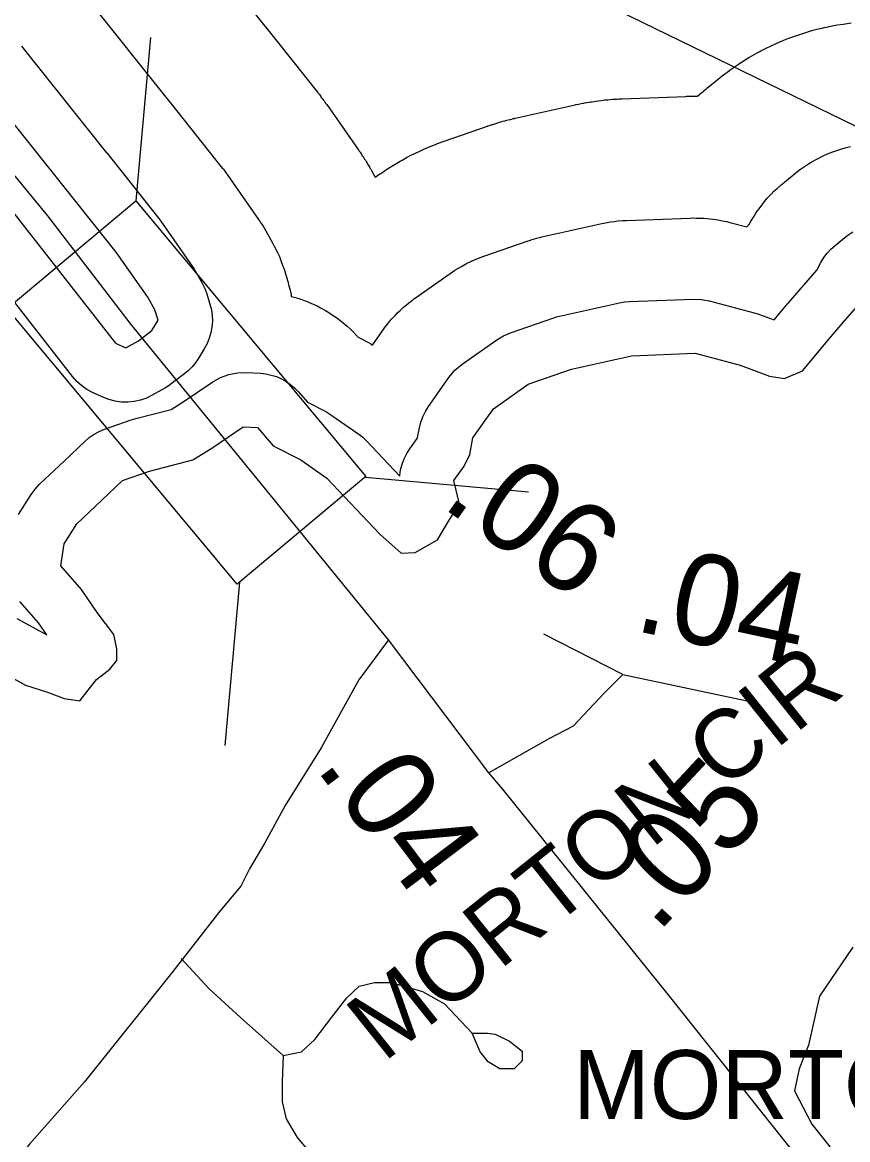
# Model space of a CAD drawing. Extents: x 1950930 to 2061844, y 904556 to 1017002.
# Drawn here: x 1965577 to 1966716, y 991040 to 992582 of the extents above; entities that cross this region are included whole.
import ezdxf

# ---------------------------------------------------------------- set-up
doc = ezdxf.new("R2010")
doc.units = 0
for name, color, linetype in [('Exist Hydrographic Buffer Line', 7, 'Continuous'), ('Exist Hydrographic Lake Shore', 7, 'Continuous'), ('Exist Road Non-System Type 51', 7, 'Continuous'), ('Exist Road Non-System Type 51 Label', 7, 'Continuous'), ('Exist Road Primary NC Attributed', 7, 'Continuous'), ('Exist Road Primary NC Service Mileage Hundredths English Label', 7, 'Continuous'), ('Exist Road Primary NC Structure Standard Bridge CELL', 7, 'Continuous'), ('Exist Road Secondary Mileage Hundredths English Label', 7, 'Continuous'), ('Exist Road Secondary Type 51 Attributed', 7, 'Continuous'), ('Exist Utilities Electrical Transmission Line', 7, 'Continuous')]:
    doc.layers.add(name, color=color, linetype=linetype)

msp = doc.modelspace()

# ---------------------------------------------------------------- linework, layer by layer
at = {"layer": 'Exist Hydrographic Buffer Line'}
for points in [[(1965794.2, 992724.3), (1965911.8, 992577.1), (1965911.8, 992577), (1965911.9, 992577), (1965911.9, 992577), (1965911.9, 992577), (1965911.9, 992576.9), (1965912, 992576.9), (1965912, 992576.8), (1965912, 992576.8), (1965912.1, 992576.8), (1965912.1, 992576.7), (1965912.2, 992576.7), (1965912.2, 992576.6), (1965912.2, 992576.5), (1965912.3, 992576.5), (1965912.3, 992576.5), (1965912.3, 992576.4), (1965912.4, 992576.4), (1965912.4, 992576.4), (1965912.4, 992576.3), (1965912.4, 992576.3), (1965912.5, 992576.3), (1965912.5, 992576.2), (1965984.4, 992485.8), (1965984.6, 992485.5), (1965984.8, 992485.3), (1965985.3, 992484.6), (1965985.7, 992484.1), (1965986.1, 992483.6), (1965986.6, 992483), (1965986.8, 992482.7), (1965987, 992482.5), (1965988.3, 992480.7), (1965988.7, 992480.2), (1965989.1, 992479.7), (1965990.1, 992478.3), (1965990.9, 992477.3), (1965991.6, 992476.3), (1965992.6, 992475), (1965993, 992474.5), (1965993.4, 992474), (1965994.7, 992472.1), (1965994.9, 992471.9), (1965995, 992471.6), (1965995.5, 992470.9), (1965995.9, 992470.4), (1965996.3, 992469.9), (1965996.7, 992469.2), (1965996.9, 992469), (1965997.1, 992468.7), (1966040.7, 992406.6), (1966041, 992406.2), (1966041.3, 992405.7), (1966042.1, 992404.6), (1966042.7, 992403.7), (1966043.3, 992402.9), (1966044, 992401.7), (1966044.3, 992401.3), (1966044.6, 992400.8), (1966046.7, 992397.7), (1966047.3, 992396.9), (1966047.8, 992396), (1966049.3, 992393.6), (1966050.5, 992391.9), (1966051.6, 992390.1), (1966053, 992387.7), (1966053.6, 992386.8), (1966054.1, 992385.9), (1966056, 992382.7), (1966056.3, 992382.3), (1966056.5, 992381.8), (1966057.2, 992380.6), (1966057.8, 992379.7), (1966058.3, 992378.8), (1966059, 992377.6), (1966059.2, 992377.2), (1966059.5, 992376.7), (1966064.1, 992368.4), (1966070.6, 992373), (1966071.8, 992373.8), (1966073, 992374.7), (1966076.3, 992376.9), (1966078.8, 992378.5), (1966081.2, 992380.1), (1966084.6, 992382.2), (1966085.8, 992383), (1966087.1, 992383.8), (1966096.1, 992389.2), (1966098.6, 992390.7), (1966101.2, 992392.2), (1966108.1, 992396), (1966113.3, 992398.8), (1966118.6, 992401.4), (1966125.7, 992404.7), (1966128.4, 992406), (1966131.1, 992407.1), (1966140.8, 992411.3), (1966142.2, 992411.9), (1966143.5, 992412.4), (1966147.2, 992413.9), (1966149.9, 992415), (1966152.7, 992416), (1966156.4, 992417.4), (1966157.8, 992417.9), (1966159.2, 992418.4), (1966219.1, 992439.1), (1966219.7, 992439.3), (1966220.2, 992439.5), (1966221.7, 992440), (1966222.8, 992440.3), (1966224, 992440.7), (1966225.5, 992441.2), (1966226, 992441.4), (1966226.6, 992441.5), (1966230.6, 992442.8), (1966231.8, 992443.2), (1966232.9, 992443.5), (1966235.9, 992444.4), (1966238.2, 992445.1), (1966240.5, 992445.7), (1966243.5, 992446.5), (1966244.6, 992446.8), (1966245.8, 992447.1), (1966249.9, 992448.2), (1966250.5, 992448.3), (1966251, 992448.4), (1966252.6, 992448.8), (1966253.7, 992449.1), (1966254.9, 992449.4), (1966256.4, 992449.7), (1966257, 992449.9), (1966257.5, 992450), (1966340.3, 992468.5), (1966341.3, 992468.7), (1966342.2, 992468.9), (1966344.7, 992469.5), (1966346.6, 992469.8), (1966348.5, 992470.2), (1966351, 992470.7), (1966352, 992470.9), (1966352.9, 992471), (1966359.7, 992472.2), (1966361.6, 992472.5), (1966363.5, 992472.8), (1966368.5, 992473.6), (1966372.4, 992474.2), (1966376.2, 992474.6), (1966381.3, 992475.2), (1966383.2, 992475.3), (1966385.1, 992475.5), (1966391.9, 992476.1), (1966392.9, 992476.2), (1966393.9, 992476.2), (1966396.4, 992476.4), (1966398.3, 992476.5), (1966400.3, 992476.6), (1966402.8, 992476.8), (1966403.8, 992476.8), (1966404.7, 992476.8), (1966493, 992480.1), (1966494.5, 992480.2), (1966496.1, 992480.2), (1966500.2, 992480.3), (1966503.3, 992480.3), (1966506.4, 992480.3), (1966509.1, 992480.2), (1966513, 992483.8), (1966513.8, 992484.5), (1966514.6, 992485.2), (1966516.8, 992487), (1966518.4, 992488.4), (1966520.1, 992489.8), (1966522.3, 992491.6), (1966523.1, 992492.3), (1966524, 992493), (1966540.3, 992506.1), (1966541.4, 992507), (1966542.6, 992507.8), (1966545.6, 992510.2), (1966547.8, 992511.9), (1966550.2, 992513.6), (1966553.2, 992515.8), (1966554.4, 992516.6), (1966555.6, 992517.5), (1966563.9, 992523.3), (1966566.3, 992524.9), (1966568.7, 992526.4), (1966575.1, 992530.6), (1966579.9, 992533.6), (1966584.9, 992536.4), (1966591.5, 992540.1), (1966594.1, 992541.5), (1966596.6, 992542.8), (1966605.7, 992547.4), (1966608.2, 992548.7), (1966610.8, 992549.9), (1966617.7, 992553.1), (1966622.9, 992555.5), (1966628.2, 992557.6), (1966635.3, 992560.4), (1966638, 992561.4), (1966640.7, 992562.3), (1966650.3, 992565.7), (1966653, 992566.6), (1966655.7, 992567.5), (1966663, 992569.7), (1966668.5, 992571.3), (1966674, 992572.8), (1966681.4, 992574.5), (1966684.2, 992575.2), (1966687, 992575.7), (1966697, 992577.8), (1966699.8, 992578.3), (1966702.6, 992578.8), (1966710.1, 992580), (1966715.7, 992580.9), (1966721.4, 992581.5)], [(1965662.9, 992619.3), (1965780.6, 992472.2), (1965780.6, 992472.1), (1965780.7, 992472.1), (1965780.7, 992472), (1965780.8, 992471.9), (1965780.8, 992471.9), (1965780.9, 992471.8), (1965780.9, 992471.8), (1965780.9, 992471.7), (1965852.9, 992381.2), (1965853.4, 992380.6), (1965853.9, 992379.9), (1965855.3, 992378.1), (1965856.3, 992376.8), (1965857.3, 992375.5), (1965858.6, 992373.6), (1965859.1, 992373), (1965859.6, 992372.3), (1965903.1, 992310.1), (1965903.9, 992309), (1965904.7, 992307.8), (1965906.8, 992304.7), (1965908.3, 992302.4), (1965909.7, 992300), (1965911.6, 992296.8), (1965912.4, 992295.6), (1965913, 992294.4), (1965922.8, 992276.9), (1965924.3, 992274.3), (1965925.6, 992271.6), (1965929.2, 992264.5), (1965931.7, 992259), (1965933.9, 992253.5), (1965936.7, 992245.9), (1965937.7, 992243.1), (1965938.6, 992240.3), (1965942.9, 992226.1), (1965943.8, 992223.2), (1965944.5, 992220.4), (1965946.5, 992212.6), (1965947.8, 992206.8), (1965948.2, 992203.9), (1965948.7, 992203.8), (1965954.1, 992202.3), (1965961.3, 992200), (1965966.6, 992198.2), (1965971.8, 992196.1), (1965978.6, 992193.1), (1965983.7, 992190.8), (1965988.7, 992188.2), (1965995.2, 992184.6), (1966000.1, 992181.8), (1966004.8, 992178.7), (1966010.9, 992174.4), (1966015.4, 992171.1), (1966019.8, 992167.6), (1966025.5, 992162.7), (1966029.7, 992159), (1966033.6, 992155.1), (1966038.8, 992149.7), (1966040.7, 992147.7), (1966047, 992144.4), (1966048.6, 992143.6), (1966050.3, 992142.7), (1966054.6, 992140.2), (1966057.9, 992138.4), (1966060.4, 992136.8), (1966074.2, 992156.5), (1966075.6, 992158.5), (1966077, 992160.4), (1966081, 992165.5), (1966084, 992169.3), (1966087.2, 992172.9), (1966091.5, 992177.7), (1966094.9, 992181.1), (1966098.4, 992184.5), (1966103.1, 992188.9), (1966106.7, 992192), (1966110.5, 992195.1), (1966115.6, 992199), (1966117.5, 992200.5), (1966119.5, 992201.9), (1966167.4, 992235.7), (1966170.7, 992237.9), (1966174, 992240), (1966183, 992245.4), (1966189.9, 992249.3), (1966197, 992252.6), (1966206.7, 992256.7), (1966210.4, 992258.2), (1966214.1, 992259.6), (1966274, 992280.3), (1966275.5, 992280.8), (1966277, 992281.3), (1966281, 992282.5), (1966284, 992283.5), (1966287.1, 992284.3), (1966291.2, 992285.3), (1966292.7, 992285.7), (1966294.2, 992286), (1966377, 992304.6), (1966379.6, 992305.1), (1966382.1, 992305.6), (1966388.8, 992306.8), (1966393.9, 992307.5), (1966399, 992308.1), (1966405.8, 992308.7), (1966408.4, 992308.8), (1966411, 992309), (1966499.2, 992312.2), (1966503.3, 992312.3), (1966507.5, 992312.2), (1966518.5, 992311.8), (1966526.7, 992311.2), (1966534.9, 992310), (1966545.7, 992308), (1966549.8, 992307.2), (1966553.8, 992306.2), (1966577.3, 992300), (1966581, 992304.3), (1966580.5, 992303.3), (1966581.9, 992305.8), (1966583.3, 992308.3), (1966587.3, 992314.9), (1966590.3, 992319.7), (1966593.6, 992324.4), (1966598.2, 992330.6), (1966601.8, 992335.1), (1966605.5, 992339.4), (1966610.7, 992345), (1966614.7, 992349.1), (1966618.9, 992353.1), (1966624.6, 992358.1), (1966626.8, 992360), (1966629, 992361.8), (1966645.3, 992374.9), (1966648.3, 992377.2), (1966651.4, 992379.5), (1966659.8, 992385.3), (1966666.2, 992389.4), (1966672.8, 992393.1), (1966681.9, 992397.7), (1966688.8, 992400.9), (1966695.9, 992403.7), (1966705.5, 992407), (1966712.8, 992409.3), (1966720.2, 992411.1)], [(1965575.5, 992549.4), (1965693.1, 992402.2), (1965693.2, 992402.1), (1965693.3, 992402.1), (1965765.2, 992311.6), (1965766.5, 992309.8), (1965767.9, 992308), (1965811.4, 992245.8), (1965813.5, 992242.7), (1965815.4, 992239.5), (1965825.2, 992222.1), (1965828.8, 992214.9), (1965831.5, 992207.4), (1965835.9, 992193.2), (1965837.8, 992185.5), (1965838.9, 992177.6), (1965839.2, 992169.6), (1965838.6, 992161.7), (1965837.2, 992153.8), (1965834.9, 992146.2), (1965831.9, 992138.8), (1965828.1, 992131.8), (1965819.4, 992117.7), (1965815.5, 992112), (1965811.1, 992106.7), (1965806.3, 992101.8), (1965801.1, 992097.4), (1965782.5, 992083.2), (1965778.2, 992080.2), (1965773.7, 992077.4), (1965756.3, 992067.6), (1965748.3, 992063.7), (1965740, 992060.8), (1965731.3, 992058.9), (1965722.5, 992058), (1965713.7, 992058.2), (1965704.9, 992059.4), (1965696.3, 992061.7), (1965688.1, 992064.9), (1965673.9, 992071.4), (1965666.1, 992075.6), (1965658.8, 992080.7), (1965652.2, 992086.7), (1965646.3, 992093.3), (1965488.3, 992295.4)], [(1965571.4, 991903), (1965588.8, 991930.3), (1965594.3, 991937.8), (1965600.7, 991944.6), (1965635.2, 991976.9), (1965663.2, 992003.9), (1965669.2, 992009.1), (1965675.8, 992013.7), (1965682.8, 992017.5), (1965690.2, 992020.5), (1965727.2, 992033.6), (1965730.4, 992034.7), (1965733.7, 992035.6), (1965782.3, 992048), (1965797.4, 992057.4), (1965839.9, 992086.1), (1965850.5, 992092.1), (1965861.9, 992096.3), (1965873.9, 992098.5), (1965886, 992098.9), (1965905.6, 992097.8), (1965913.1, 992097), (1965920.4, 992095.4), (1965927.6, 992093.2), (1965934.5, 992090.2), (1965941, 992086.6), (1965947.2, 992082.3), (1965952.9, 992077.5), (1965958.1, 992072.1), (1965970.4, 992057.9), (1965995.7, 992044.9), (1966000.1, 992042.4), (1966004.3, 992039.7), (1966040.2, 992014.6), (1966046.3, 992009.9), (1966051.9, 992004.6), (1966098, 991955.6), (1966098.1, 991956.7), (1966099.2, 991964.6), (1966101.2, 991972.3), (1966104, 991979.8), (1966107.6, 991987), (1966111.9, 991993.7), (1966121.9, 992007.6), (1966122.6, 992009), (1966125.2, 992022.7), (1966127.1, 992030.4), (1966129.8, 992037.9), (1966133.3, 992045.1), (1966137.5, 992051.8), (1966165.9, 992092.1), (1966169.8, 992097.3), (1966174.1, 992102), (1966178.9, 992106.4), (1966184, 992110.3), (1966232, 992144.1), (1966241, 992149.6), (1966250.7, 992153.7), (1966310.6, 992174.4), (1966314.6, 992175.7), (1966318.7, 992176.7), (1966401.5, 992195.3), (1966408.3, 992196.5), (1966415.1, 992197), (1966503.4, 992200.3), (1966514.4, 992199.9), (1966525.2, 992197.9), (1966587.3, 992181.5), (1966591.1, 992180.4), (1966594.8, 992179.1), (1966615, 992171.5), (1966633.6, 992193.9), (1966634.1, 992194.5), (1966634.6, 992195.1), (1966655.3, 992219.1), (1966655.5, 992219.3), (1966655.7, 992219.6), (1966673.9, 992240.2), (1966679.5, 992250.9), (1966683.5, 992257.5), (1966688, 992263.7), (1966693.2, 992269.3), (1966699, 992274.4), (1966715.3, 992287.5), (1966723.7, 992293.3)], [(1965569.1, 991759.5), (1965610.5, 991736.9), (1965599.1, 991753.4), (1965573.5, 991783)]]:
    msp.add_lwpolyline(points, dxfattribs=at)
at = {"layer": 'Exist Hydrographic Lake Shore'}
for points in [[(1965546.8, 992342.3), (1965705.4, 992139.5), (1965719.5, 992133), (1965737, 992142.8), (1965755.5, 992157), (1965764.2, 992171.1), (1965759.8, 992185.3), (1965750, 992202.8), (1965706.4, 992264.9), (1965634.5, 992355.4), (1965516.9, 992502.6)], [(1965533.2, 991693.6), (1965581.2, 991667.5), (1965611.7, 991657.6), (1965634.5, 991648.9), (1965656.3, 991645.6), (1965679.2, 991675.1), (1965697.7, 991689.3), (1965707.5, 991701.2), (1965707.5, 991717.6), (1965703.2, 991737.2), (1965680.3, 991767.8), (1965658.5, 991799.4), (1965630.2, 991832.1), (1965634.5, 991862.6), (1965652, 991889.9), (1965686.8, 991922.6), (1965715.2, 991949.8), (1965752.2, 991962.9), (1965812.1, 991978.2), (1965838.3, 991994.5), (1965881.9, 992024), (1965901.5, 992022.9), (1965923.3, 991997.8), (1965961.4, 991978.2), (1965997.3, 991953.1), (1966070.3, 991875.7), (1966099.8, 991849.5), (1966119.4, 991850.6), (1966149.9, 991868.1), (1966166.2, 991895.3), (1966180.4, 991917.1), (1966172.8, 991949.8), (1966186.9, 991969.5), (1966194.5, 991985.8), (1966198.9, 992008.7), (1966227.2, 992049), (1966275.2, 992082.8), (1966335.1, 992103.6), (1966417.9, 992122.1), (1966506.1, 992125.4), (1966568.2, 992109), (1966608.6, 992093.7), (1966629.3, 992090.5), (1966654.3, 992101.4), (1966691.4, 992146.1), (1966712.1, 992170.1), (1966736, 992197.3)], [(1966723.5, 991305.5), (1966677.7, 991237.9), (1966662.5, 991170.3), (1966649.4, 991137.6), (1966642.9, 991107.1), (1966666.8, 991061.3), (1967026.4, 990609.9)]]:
    msp.add_lwpolyline(points, dxfattribs=at)
at = {"layer": 'Exist Road Non-System Type 51'}
for points in [[(1965795.9, 991289.8), (1965834.6, 991248), (1965878, 991208.4), (1965937, 991156.2)], [(1965937, 991156.2), (1965962.2, 991161), (1965980.6, 991178.2), (1966004, 991208.9), (1966024.9, 991235.9), (1966042, 991251.9), (1966062.9, 991256.8), (1966086.2, 991256.8), (1966129.2, 991244.5), (1966159.9, 991227.3), (1966198, 991186.8)], [(1966198, 991186.8), (1966206.6, 991186.8), (1966218.9, 991186.8), (1966229.9, 991185.6), (1966249.5, 991175.8), (1966266.8, 991162.2), (1966266.8, 991148.8), (1966255.8, 991137.7), (1966236, 991137.7), (1966220.1, 991147.5), (1966209, 991161), (1966198, 991186.8)], [(1965937, 991156.2), (1965935.8, 991119.7), (1965935.8, 991092.1), (1965940.9, 991068.8), (1965956.5, 991043), (1965981.8, 991012.8), (1966088.8, 990897)]]:
    msp.add_lwpolyline(points, dxfattribs=at)
at = {"layer": 'Exist Road Primary NC Attributed'}
for points in [[(1965796.8, 992080.2), (1965727.1, 992165.4), (1965612.2, 992315.1), (1965462.6, 992496.4)], [(1966082.2, 991730.1), (1965881, 991977.2), (1965796.8, 992080.2)], [(1966220.9, 991546.1), (1966082.2, 991730.1)], [(1967185.7, 990338.4), (1966994, 990579.1), (1966852.4, 990758.4), (1966669.6, 990987.5), (1966468.4, 991240.2), (1966239.7, 991524.2), (1966220.9, 991546.1)]]:
    msp.add_lwpolyline(points, dxfattribs=at)
at = {"layer": 'Exist Road Primary NC Structure Standard Bridge CELL'}
for p, q in [((1965753.7, 992561.2), (1965733.5, 992335.8)), ((1966050.5, 991954.6), (1966275.9, 991934.4)), ((1965876.7, 991809.5), (1965856.5, 991584.1))]:
    msp.add_line(p, q, dxfattribs=at)
msp.add_lwpolyline([(1965733.5, 992335.8), (1966051.3, 991955.3), (1965873.5, 991806.8), (1965555.7, 992187.3)], close=True, dxfattribs=at)
at = {"layer": 'Exist Road Secondary Type 51 Attributed'}
msp.add_line((1966405.8, 991682.1), (1966590.4, 991642.7), dxfattribs=at)
for points in [[(1966082.2, 991730.1), (1966041.6, 991674.6), (1965989.5, 991580.6), (1965939.8, 991501.1), (1965911.5, 991449.6), (1965890.6, 991413.8), (1965878.7, 991389.9), (1965849.7, 991355.2), (1965784.5, 991272), (1965662.5, 991119.8), (1965586.7, 991033.8), (1965564.7, 991005.6)], [(1966405.8, 991682.1), (1966296.9, 991737.5)], [(1966405.8, 991682.1), (1966380, 991656.4), (1966337.6, 991610.9), (1966303.6, 991593.4), (1966220.9, 991546.1)]]:
    msp.add_lwpolyline(points, dxfattribs=at)
at = {"layer": 'Exist Utilities Electrical Transmission Line'}
msp.add_lwpolyline([(1964699.7, 993426.5), (1965026.1, 993267.4), (1967265.9, 992177.2), (1967717.1, 991952.2)], dxfattribs=at)

# ---------------------------------------------------------------- texts
at = {"layer": 'Exist Road Non-System Type 51 Label'}
msp.add_text('  MORTON CIR', height=95, rotation=38.6258, dxfattribs=at).set_placement((1966020.7, 991101.5))
msp.add_text('  MORTON CIR', height=95, dxfattribs=at).set_placement((1966266.8, 991068.5))
at = {"layer": 'Exist Road Primary NC Service Mileage Hundredths English Label'}
msp.add_text('.04', height=125, rotation=307.0232, dxfattribs=at).set_placement((1965980.1, 991554))
at = {"layer": 'Exist Road Secondary Mileage Hundredths English Label'}
for s, rotation, p in [('.06', 324.8658, (1966152.9, 991915.2)), ('.04', 347.9484, (1966419, 991743.2)), ('.05', 47, (1966453, 991322.9))]:
    msp.add_text(s, height=125, rotation=rotation, dxfattribs=at).set_placement(p)

doc.saveas('drawing.dxf')
